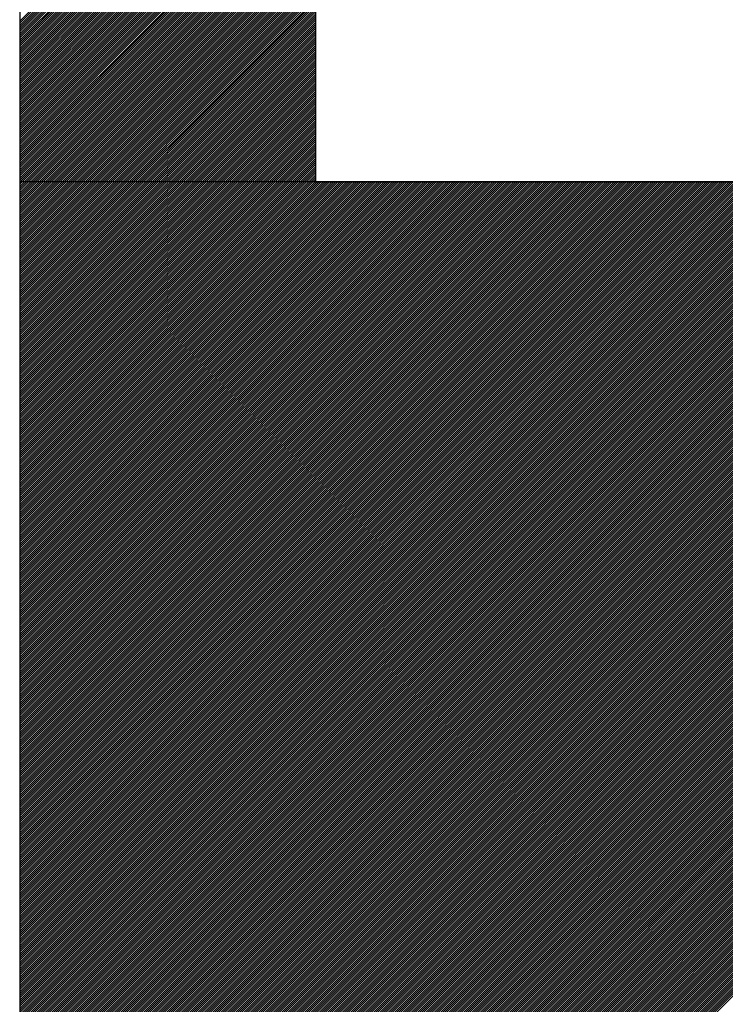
# Model space of a CAD drawing. Extents: x 3940905 to 4145695, y 925352 to 1109797.
# Tile 459 of 656: x 4007211 to 4007271, y 1098680 to 1098763. Entities that reach past the tile are written whole.
import ezdxf

# ---------------------------------------------------------------- set-up
doc = ezdxf.new("R2010")
doc.units = 0
doc.header["$LTSCALE"] = 750
doc.header["$MEASUREMENT"] = 0
doc.layers.add('CKD Equipments', color=252, linetype='CONTINUOUS', lineweight=0)

msp = doc.modelspace()

# ---------------------------------------------------------------- linework, layer by layer
at = {"layer": 'CKD Equipments', "lineweight": -2, "ltscale": 0.2}
for p, q in [((4007211.174, 1099123.329), (4007211.174, 1098638.329)), ((4007211.174, 1099123.329), (4007211.174, 1098638.329)), ((4007236.174, 1099098.329), (4007236.174, 1098749.458)), ((4007876.174, 1098749.458), (4007211.174, 1098749.458)), ((4007211.174, 1098749.458), (4007211.174, 1098638.329)), ((4007236.174, 1098749.458), (4007851.174, 1098749.458))]:
    msp.add_line(p, q, dxfattribs=at)
at = {"layer": 'CKD Equipments', "color": 43, "linetype": 'Continuous', "lineweight": -2, "ltscale": 0.2}
for p, q in [((4007211.174, 1098763.036), (4007236.174, 1098788.036)), ((4007211.174, 1098762.86), (4007236.174, 1098787.86)), ((4007211.174, 1098762.683), (4007236.174, 1098787.683)), ((4007211.174, 1098762.506), (4007236.174, 1098787.506)), ((4007211.174, 1098762.329), (4007236.174, 1098787.329)), ((4007211.174, 1098762.153), (4007236.174, 1098787.153)), ((4007211.174, 1098761.976), (4007236.174, 1098786.976)), ((4007211.174, 1098761.799), (4007236.174, 1098786.799)), ((4007211.174, 1098761.622), (4007236.174, 1098786.622)), ((4007211.174, 1098761.445), (4007236.174, 1098786.445)), ((4007211.174, 1098761.269), (4007236.174, 1098786.269)), ((4007211.174, 1098761.092), (4007236.174, 1098786.092)), ((4007211.174, 1098760.915), (4007236.174, 1098785.915)), ((4007211.174, 1098760.738), (4007236.174, 1098785.738)), ((4007211.174, 1098760.562), (4007236.174, 1098785.562)), ((4007211.174, 1098760.385), (4007236.174, 1098785.385)), ((4007211.174, 1098760.208), (4007236.174, 1098785.208)), ((4007211.174, 1098760.031), (4007236.174, 1098785.031)), ((4007211.174, 1098759.854), (4007236.174, 1098784.854)), ((4007211.174, 1098759.678), (4007236.174, 1098784.678)), ((4007211.174, 1098759.501), (4007236.174, 1098784.501)), ((4007211.174, 1098759.324), (4007236.174, 1098784.324)), ((4007211.174, 1098759.147), (4007236.174, 1098784.147)), ((4007211.174, 1098758.971), (4007236.174, 1098783.971)), ((4007211.174, 1098758.794), (4007236.174, 1098783.794)), ((4007211.174, 1098758.617), (4007236.174, 1098783.617)), ((4007211.174, 1098758.44), (4007236.174, 1098783.44)), ((4007211.174, 1098758.263), (4007236.174, 1098783.263)), ((4007211.174, 1098758.087), (4007236.174, 1098783.087)), ((4007211.174, 1098757.91), (4007236.174, 1098782.91)), ((4007211.174, 1098757.733), (4007236.174, 1098782.733)), ((4007211.174, 1098757.556), (4007236.174, 1098782.556)), ((4007211.174, 1098757.38), (4007236.174, 1098782.38)), ((4007211.174, 1098757.203), (4007236.174, 1098782.203)), ((4007211.174, 1098757.026), (4007236.174, 1098782.026)), ((4007211.174, 1098756.849), (4007236.174, 1098781.849)), ((4007211.174, 1098756.672), (4007236.174, 1098781.672)), ((4007211.174, 1098756.496), (4007236.174, 1098781.496)), ((4007211.174, 1098756.319), (4007236.174, 1098781.319)), ((4007211.174, 1098756.142), (4007236.174, 1098781.142)), ((4007211.174, 1098755.965), (4007236.174, 1098780.965)), ((4007211.174, 1098755.789), (4007236.174, 1098780.789)), ((4007211.174, 1098755.612), (4007236.174, 1098780.612)), ((4007211.174, 1098755.435), (4007236.174, 1098780.435)), ((4007211.174, 1098755.258), (4007236.174, 1098780.258)), ((4007211.174, 1098755.081), (4007236.174, 1098780.081)), ((4007211.174, 1098754.905), (4007236.174, 1098779.905)), ((4007211.174, 1098754.728), (4007236.174, 1098779.728)), ((4007211.174, 1098754.551), (4007236.174, 1098779.551)), ((4007211.174, 1098754.374), (4007236.174, 1098779.374)), ((4007211.174, 1098754.198), (4007236.174, 1098779.198)), ((4007211.174, 1098754.021), (4007236.174, 1098779.021)), ((4007211.174, 1098753.844), (4007236.174, 1098778.844)), ((4007211.174, 1098753.667), (4007236.174, 1098778.667)), ((4007211.174, 1098753.49), (4007236.174, 1098778.49)), ((4007211.174, 1098753.314), (4007236.174, 1098778.314)), ((4007211.174, 1098753.137), (4007236.174, 1098778.137)), ((4007211.174, 1098752.96), (4007236.174, 1098777.96)), ((4007211.174, 1098752.783), (4007236.174, 1098777.783)), ((4007211.174, 1098752.607), (4007236.174, 1098777.607)), ((4007211.174, 1098752.43), (4007236.174, 1098777.43)), ((4007211.174, 1098752.253), (4007236.174, 1098777.253)), ((4007211.174, 1098752.076), (4007236.174, 1098777.076)), ((4007211.174, 1098751.899), (4007236.174, 1098776.899)), ((4007211.174, 1098751.723), (4007236.174, 1098776.723)), ((4007211.174, 1098751.546), (4007236.174, 1098776.546)), ((4007211.174, 1098751.369), (4007236.174, 1098776.369)), ((4007211.174, 1098751.192), (4007236.174, 1098776.192)), ((4007211.174, 1098751.016), (4007236.174, 1098776.016)), ((4007211.174, 1098750.839), (4007236.174, 1098775.839)), ((4007211.174, 1098750.662), (4007236.174, 1098775.662)), ((4007211.174, 1098750.485), (4007236.174, 1098775.485)), ((4007211.174, 1098750.309), (4007236.174, 1098775.309)), ((4007211.174, 1098750.132), (4007236.174, 1098775.132)), ((4007211.174, 1098749.955), (4007236.174, 1098774.955)), ((4007211.174, 1098749.778), (4007236.174, 1098774.778)), ((4007211.174, 1098749.601), (4007236.174, 1098774.601)), ((4007211.174, 1098749.425), (4007236.174, 1098774.425)), ((4007211.174, 1098749.248), (4007236.174, 1098774.248)), ((4007211.174, 1098749.071), (4007236.174, 1098774.071)), ((4007211.174, 1098748.894), (4007236.174, 1098773.894)), ((4007211.174, 1098748.718), (4007236.174, 1098773.718)), ((4007211.174, 1098748.541), (4007236.174, 1098773.541)), ((4007211.174, 1098748.364), (4007236.174, 1098773.364)), ((4007211.174, 1098748.187), (4007236.174, 1098773.187)), ((4007211.174, 1098748.01), (4007236.174, 1098773.01)), ((4007211.174, 1098747.834), (4007236.174, 1098772.834)), ((4007211.174, 1098747.657), (4007236.174, 1098772.657)), ((4007211.174, 1098747.48), (4007236.174, 1098772.48)), ((4007211.174, 1098747.303), (4007236.174, 1098772.303)), ((4007211.174, 1098747.127), (4007236.174, 1098772.127)), ((4007211.174, 1098746.95), (4007236.174, 1098771.95)), ((4007211.174, 1098746.773), (4007236.174, 1098771.773)), ((4007211.174, 1098746.596), (4007236.174, 1098771.596)), ((4007211.174, 1098746.419), (4007236.174, 1098771.419)), ((4007211.174, 1098746.243), (4007236.174, 1098771.243)), ((4007211.174, 1098746.066), (4007236.174, 1098771.066)), ((4007211.174, 1098745.889), (4007236.174, 1098770.889)), ((4007211.174, 1098745.712), (4007236.174, 1098770.712)), ((4007211.174, 1098745.536), (4007236.174, 1098770.536)), ((4007211.174, 1098745.359), (4007236.174, 1098770.359)), ((4007211.174, 1098745.182), (4007236.174, 1098770.182)), ((4007211.174, 1098745.005), (4007236.174, 1098770.005)), ((4007211.174, 1098744.828), (4007236.174, 1098769.828)), ((4007211.174, 1098744.652), (4007236.174, 1098769.652)), ((4007211.174, 1098744.475), (4007236.174, 1098769.475)), ((4007211.174, 1098744.298), (4007236.174, 1098769.298)), ((4007211.174, 1098744.121), (4007236.174, 1098769.121)), ((4007211.174, 1098743.945), (4007236.174, 1098768.945)), ((4007211.174, 1098743.768), (4007236.174, 1098768.768)), ((4007211.174, 1098743.591), (4007236.174, 1098768.591)), ((4007211.174, 1098743.414), (4007236.174, 1098768.414)), ((4007211.174, 1098743.237), (4007236.174, 1098768.237)), ((4007211.174, 1098743.061), (4007236.174, 1098768.061)), ((4007211.174, 1098742.884), (4007236.174, 1098767.884)), ((4007211.174, 1098742.707), (4007236.174, 1098767.707)), ((4007211.174, 1098742.53), (4007236.174, 1098767.53)), ((4007211.174, 1098742.354), (4007236.174, 1098767.354)), ((4007211.174, 1098742.177), (4007236.174, 1098767.177)), ((4007211.174, 1098742), (4007236.174, 1098767)), ((4007211.174, 1098741.823), (4007236.174, 1098766.823)), ((4007211.174, 1098741.646), (4007236.174, 1098766.646)), ((4007211.174, 1098741.47), (4007236.174, 1098766.47)), ((4007211.174, 1098741.293), (4007236.174, 1098766.293)), ((4007211.174, 1098741.116), (4007236.174, 1098766.116)), ((4007211.174, 1098740.939), (4007236.174, 1098765.939)), ((4007211.174, 1098740.763), (4007236.174, 1098765.763)), ((4007211.174, 1098740.586), (4007236.174, 1098765.586)), ((4007211.174, 1098740.409), (4007236.174, 1098765.409)), ((4007211.174, 1098740.232), (4007236.174, 1098765.232)), ((4007211.174, 1098740.055), (4007236.174, 1098765.055)), ((4007211.174, 1098739.879), (4007236.174, 1098764.879)), ((4007211.174, 1098739.702), (4007236.174, 1098764.702)), ((4007211.174, 1098739.525), (4007236.174, 1098764.525)), ((4007211.174, 1098739.348), (4007236.174, 1098764.348)), ((4007211.174, 1098739.172), (4007236.174, 1098764.172)), ((4007211.174, 1098738.995), (4007236.174, 1098763.995)), ((4007211.174, 1098738.818), (4007236.174, 1098763.818)), ((4007211.174, 1098738.641), (4007236.174, 1098763.641)), ((4007211.174, 1098738.464), (4007236.174, 1098763.464)), ((4007211.174, 1098738.288), (4007236.174, 1098763.288)), ((4007211.174, 1098738.111), (4007236.174, 1098763.111)), ((4007211.174, 1098737.934), (4007236.174, 1098762.934)), ((4007211.174, 1098737.757), (4007236.174, 1098762.757)), ((4007211.174, 1098737.581), (4007236.174, 1098762.581)), ((4007211.174, 1098737.404), (4007236.174, 1098762.404)), ((4007211.174, 1098737.227), (4007236.174, 1098762.227)), ((4007211.174, 1098737.05), (4007236.174, 1098762.05)), ((4007211.174, 1098736.873), (4007236.174, 1098761.873)), ((4007211.174, 1098736.697), (4007236.174, 1098761.697)), ((4007211.174, 1098736.52), (4007236.174, 1098761.52)), ((4007211.174, 1098736.343), (4007236.174, 1098761.343)), ((4007211.174, 1098736.166), (4007236.174, 1098761.166)), ((4007211.174, 1098735.99), (4007236.174, 1098760.99)), ((4007211.174, 1098735.813), (4007236.174, 1098760.813)), ((4007211.174, 1098735.636), (4007236.174, 1098760.636)), ((4007211.174, 1098735.459), (4007236.174, 1098760.459)), ((4007211.174, 1098735.282), (4007236.174, 1098760.282)), ((4007211.174, 1098735.106), (4007236.174, 1098760.106)), ((4007211.174, 1098734.929), (4007236.174, 1098759.929)), ((4007211.174, 1098734.752), (4007236.174, 1098759.752)), ((4007211.174, 1098734.575), (4007236.174, 1098759.575)), ((4007211.174, 1098734.399), (4007236.174, 1098759.399)), ((4007211.174, 1098734.222), (4007236.174, 1098759.222)), ((4007211.174, 1098734.045), (4007236.174, 1098759.045)), ((4007211.174, 1098733.868), (4007236.174, 1098758.868)), ((4007211.174, 1098733.691), (4007236.174, 1098758.691)), ((4007211.174, 1098733.515), (4007236.174, 1098758.515)), ((4007211.174, 1098733.338), (4007236.174, 1098758.338)), ((4007211.174, 1098733.161), (4007236.174, 1098758.161)), ((4007211.174, 1098732.984), (4007236.174, 1098757.984)), ((4007211.174, 1098732.808), (4007236.174, 1098757.808)), ((4007211.174, 1098732.631), (4007236.174, 1098757.631)), ((4007211.174, 1098732.454), (4007236.174, 1098757.454)), ((4007211.174, 1098732.277), (4007236.174, 1098757.277)), ((4007211.174, 1098732.101), (4007236.174, 1098757.101)), ((4007211.174, 1098731.924), (4007236.174, 1098756.924)), ((4007211.174, 1098731.747), (4007236.174, 1098756.747)), ((4007211.174, 1098731.57), (4007236.174, 1098756.57)), ((4007211.174, 1098731.393), (4007236.174, 1098756.393)), ((4007211.174, 1098731.217), (4007236.174, 1098756.217)), ((4007211.174, 1098731.04), (4007236.174, 1098756.04)), ((4007211.174, 1098730.863), (4007236.174, 1098755.863)), ((4007211.174, 1098730.686), (4007236.174, 1098755.686)), ((4007211.174, 1098730.51), (4007236.174, 1098755.51)), ((4007211.174, 1098730.333), (4007236.174, 1098755.333)), ((4007211.174, 1098730.156), (4007236.174, 1098755.156)), ((4007211.174, 1098729.979), (4007236.174, 1098754.979)), ((4007211.174, 1098729.802), (4007236.174, 1098754.802)), ((4007211.174, 1098729.626), (4007236.174, 1098754.626)), ((4007211.174, 1098729.449), (4007236.174, 1098754.449)), ((4007211.174, 1098729.272), (4007236.174, 1098754.272)), ((4007211.174, 1098729.095), (4007236.174, 1098754.095)), ((4007211.174, 1098728.919), (4007236.174, 1098753.919)), ((4007211.174, 1098728.742), (4007236.174, 1098753.742)), ((4007211.174, 1098728.565), (4007236.174, 1098753.565)), ((4007211.174, 1098728.388), (4007236.174, 1098753.388)), ((4007211.174, 1098728.211), (4007236.174, 1098753.211)), ((4007211.174, 1098728.035), (4007236.174, 1098753.035)), ((4007211.174, 1098727.858), (4007236.174, 1098752.858)), ((4007211.174, 1098727.681), (4007236.174, 1098752.681)), ((4007211.174, 1098727.504), (4007236.174, 1098752.504)), ((4007211.174, 1098727.328), (4007236.174, 1098752.328)), ((4007211.174, 1098727.151), (4007236.174, 1098752.151)), ((4007211.174, 1098726.974), (4007236.174, 1098751.974)), ((4007211.174, 1098726.797), (4007236.174, 1098751.797)), ((4007211.174, 1098726.62), (4007236.174, 1098751.62)), ((4007211.174, 1098726.444), (4007236.174, 1098751.444)), ((4007211.174, 1098726.267), (4007236.174, 1098751.267)), ((4007211.174, 1098726.09), (4007236.174, 1098751.09)), ((4007211.174, 1098725.913), (4007236.174, 1098750.913)), ((4007211.174, 1098725.737), (4007236.174, 1098750.737)), ((4007211.174, 1098725.56), (4007236.174, 1098750.56)), ((4007211.174, 1098725.383), (4007236.174, 1098750.383)), ((4007211.174, 1098725.206), (4007236.174, 1098750.206)), ((4007211.174, 1098725.029), (4007236.174, 1098750.029)), ((4007211.174, 1098724.853), (4007236.174, 1098749.853)), ((4007211.174, 1098724.676), (4007236.174, 1098749.676)), ((4007211.174, 1098724.499), (4007236.174, 1098749.499)), ((4007211.174, 1098724.322), (4007236.31, 1098749.458)), ((4007211.174, 1098724.146), (4007236.487, 1098749.458)), ((4007211.174, 1098723.969), (4007236.663, 1098749.458)), ((4007211.174, 1098723.792), (4007236.84, 1098749.458)), ((4007211.174, 1098723.615), (4007237.017, 1098749.458)), ((4007211.174, 1098723.438), (4007237.194, 1098749.458)), ((4007211.174, 1098723.262), (4007237.371, 1098749.458)), ((4007211.174, 1098723.085), (4007237.547, 1098749.458)), ((4007211.174, 1098722.908), (4007237.724, 1098749.458)), ((4007211.174, 1098722.731), (4007237.901, 1098749.458)), ((4007211.174, 1098722.555), (4007238.078, 1098749.458)), ((4007211.174, 1098722.378), (4007238.254, 1098749.458)), ((4007211.174, 1098722.201), (4007238.431, 1098749.458)), ((4007211.174, 1098722.024), (4007238.608, 1098749.458)), ((4007211.174, 1098721.847), (4007238.785, 1098749.458)), ((4007211.174, 1098721.671), (4007238.962, 1098749.458)), ((4007211.174, 1098721.494), (4007239.138, 1098749.458)), ((4007211.174, 1098721.317), (4007239.315, 1098749.458)), ((4007211.174, 1098721.14), (4007239.492, 1098749.458)), ((4007211.174, 1098720.964), (4007239.669, 1098749.458)), ((4007211.174, 1098720.787), (4007239.845, 1098749.458)), ((4007211.174, 1098720.61), (4007240.022, 1098749.458)), ((4007211.174, 1098720.433), (4007240.199, 1098749.458)), ((4007211.174, 1098720.256), (4007240.376, 1098749.458)), ((4007211.174, 1098720.08), (4007240.553, 1098749.458)), ((4007211.174, 1098719.903), (4007240.729, 1098749.458)), ((4007211.174, 1098719.726), (4007240.906, 1098749.458)), ((4007211.174, 1098719.549), (4007241.083, 1098749.458)), ((4007211.174, 1098719.373), (4007241.26, 1098749.458)), ((4007211.174, 1098719.196), (4007241.436, 1098749.458)), ((4007211.174, 1098719.019), (4007241.613, 1098749.458)), ((4007211.174, 1098718.842), (4007241.79, 1098749.458)), ((4007211.174, 1098718.665), (4007241.967, 1098749.458)), ((4007211.174, 1098718.489), (4007242.144, 1098749.458)), ((4007211.174, 1098718.312), (4007242.32, 1098749.458)), ((4007211.174, 1098718.135), (4007242.497, 1098749.458)), ((4007211.174, 1098717.958), (4007242.674, 1098749.458)), ((4007211.174, 1098717.782), (4007242.851, 1098749.458)), ((4007211.174, 1098717.605), (4007243.027, 1098749.458)), ((4007211.174, 1098717.428), (4007243.204, 1098749.458)), ((4007211.174, 1098717.251), (4007243.381, 1098749.458)), ((4007211.174, 1098717.074), (4007243.558, 1098749.458)), ((4007211.174, 1098716.898), (4007243.735, 1098749.458)), ((4007211.174, 1098716.721), (4007243.911, 1098749.458)), ((4007211.174, 1098716.544), (4007244.088, 1098749.458)), ((4007211.174, 1098716.367), (4007244.265, 1098749.458)), ((4007211.174, 1098716.191), (4007244.442, 1098749.458)), ((4007211.174, 1098716.014), (4007244.618, 1098749.458)), ((4007211.174, 1098715.837), (4007244.795, 1098749.458)), ((4007211.174, 1098715.66), (4007244.972, 1098749.458)), ((4007211.174, 1098715.483), (4007245.149, 1098749.458)), ((4007211.174, 1098715.307), (4007245.326, 1098749.458)), ((4007211.174, 1098715.13), (4007245.502, 1098749.458)), ((4007211.174, 1098714.953), (4007245.679, 1098749.458)), ((4007211.174, 1098714.776), (4007245.856, 1098749.458)), ((4007211.174, 1098714.6), (4007246.033, 1098749.458)), ((4007211.174, 1098714.423), (4007246.209, 1098749.458)), ((4007211.174, 1098714.246), (4007246.386, 1098749.458)), ((4007211.174, 1098714.069), (4007246.563, 1098749.458)), ((4007211.174, 1098713.893), (4007246.74, 1098749.458)), ((4007211.174, 1098713.716), (4007246.916, 1098749.458)), ((4007211.174, 1098713.539), (4007247.093, 1098749.458)), ((4007211.174, 1098713.362), (4007247.27, 1098749.458)), ((4007211.174, 1098713.185), (4007247.447, 1098749.458)), ((4007211.174, 1098713.009), (4007247.624, 1098749.458)), ((4007211.174, 1098712.832), (4007247.8, 1098749.458)), ((4007211.174, 1098712.655), (4007247.977, 1098749.458)), ((4007211.174, 1098712.478), (4007248.154, 1098749.458)), ((4007211.174, 1098712.302), (4007248.331, 1098749.458)), ((4007211.174, 1098712.125), (4007248.507, 1098749.458)), ((4007211.174, 1098711.948), (4007248.684, 1098749.458)), ((4007211.174, 1098711.771), (4007248.861, 1098749.458)), ((4007211.174, 1098711.594), (4007249.038, 1098749.458)), ((4007211.174, 1098711.418), (4007249.215, 1098749.458)), ((4007211.174, 1098711.241), (4007249.391, 1098749.458)), ((4007211.174, 1098711.064), (4007249.568, 1098749.458)), ((4007211.174, 1098710.887), (4007249.745, 1098749.458)), ((4007211.174, 1098710.711), (4007249.922, 1098749.458)), ((4007211.174, 1098710.534), (4007250.098, 1098749.458)), ((4007211.174, 1098710.357), (4007250.275, 1098749.458)), ((4007211.174, 1098710.18), (4007250.452, 1098749.458)), ((4007211.174, 1098710.003), (4007250.629, 1098749.458)), ((4007211.174, 1098709.827), (4007250.806, 1098749.458)), ((4007211.174, 1098709.65), (4007250.982, 1098749.458)), ((4007211.174, 1098709.473), (4007251.159, 1098749.458)), ((4007211.174, 1098709.296), (4007251.336, 1098749.458)), ((4007211.174, 1098709.12), (4007251.513, 1098749.458)), ((4007211.174, 1098708.943), (4007251.689, 1098749.458)), ((4007211.174, 1098708.766), (4007251.866, 1098749.458)), ((4007211.174, 1098708.589), (4007252.043, 1098749.458)), ((4007211.174, 1098708.412), (4007252.22, 1098749.458)), ((4007211.174, 1098708.236), (4007252.397, 1098749.458)), ((4007211.174, 1098708.059), (4007252.573, 1098749.458)), ((4007211.174, 1098707.882), (4007252.75, 1098749.458)), ((4007211.174, 1098707.705), (4007252.927, 1098749.458)), ((4007211.174, 1098707.529), (4007253.104, 1098749.458)), ((4007211.174, 1098707.352), (4007253.28, 1098749.458)), ((4007211.174, 1098707.175), (4007253.457, 1098749.458)), ((4007211.174, 1098706.998), (4007253.634, 1098749.458)), ((4007211.174, 1098706.821), (4007253.811, 1098749.458)), ((4007211.174, 1098706.645), (4007253.988, 1098749.458)), ((4007211.174, 1098706.468), (4007254.164, 1098749.458)), ((4007211.174, 1098706.291), (4007254.341, 1098749.458)), ((4007211.174, 1098706.114), (4007254.518, 1098749.458)), ((4007211.174, 1098705.938), (4007254.695, 1098749.458)), ((4007211.174, 1098705.761), (4007254.871, 1098749.458)), ((4007211.174, 1098705.584), (4007255.048, 1098749.458)), ((4007211.174, 1098705.407), (4007255.225, 1098749.458)), ((4007211.174, 1098705.23), (4007255.402, 1098749.458)), ((4007211.174, 1098705.054), (4007255.579, 1098749.458)), ((4007211.174, 1098704.877), (4007255.755, 1098749.458)), ((4007211.174, 1098704.7), (4007255.932, 1098749.458)), ((4007211.174, 1098704.523), (4007256.109, 1098749.458)), ((4007211.174, 1098704.347), (4007256.286, 1098749.458)), ((4007211.174, 1098704.17), (4007256.462, 1098749.458)), ((4007211.174, 1098703.993), (4007256.639, 1098749.458)), ((4007211.174, 1098703.816), (4007256.816, 1098749.458)), ((4007211.174, 1098703.639), (4007256.993, 1098749.458)), ((4007211.174, 1098703.463), (4007257.17, 1098749.458)), ((4007211.174, 1098703.286), (4007257.346, 1098749.458)), ((4007211.174, 1098703.109), (4007257.523, 1098749.458)), ((4007211.174, 1098702.932), (4007257.7, 1098749.458)), ((4007211.174, 1098702.756), (4007257.877, 1098749.458)), ((4007211.174, 1098702.579), (4007258.053, 1098749.458)), ((4007211.174, 1098702.402), (4007258.23, 1098749.458)), ((4007211.174, 1098702.225), (4007258.407, 1098749.458)), ((4007211.174, 1098702.048), (4007258.584, 1098749.458)), ((4007211.174, 1098701.872), (4007258.761, 1098749.458)), ((4007211.174, 1098701.695), (4007258.937, 1098749.458)), ((4007211.174, 1098701.518), (4007259.114, 1098749.458)), ((4007211.174, 1098701.341), (4007259.291, 1098749.458)), ((4007211.174, 1098701.165), (4007259.468, 1098749.458)), ((4007211.174, 1098700.988), (4007259.644, 1098749.458)), ((4007211.174, 1098700.811), (4007259.821, 1098749.458)), ((4007211.174, 1098700.634), (4007259.998, 1098749.458)), ((4007211.174, 1098700.457), (4007260.175, 1098749.458)), ((4007211.174, 1098700.281), (4007260.352, 1098749.458)), ((4007211.174, 1098700.104), (4007260.528, 1098749.458)), ((4007211.174, 1098699.927), (4007260.705, 1098749.458)), ((4007211.174, 1098699.75), (4007260.882, 1098749.458)), ((4007211.174, 1098699.574), (4007261.059, 1098749.458)), ((4007211.174, 1098699.397), (4007261.235, 1098749.458)), ((4007211.174, 1098699.22), (4007261.412, 1098749.458)), ((4007211.174, 1098699.043), (4007261.589, 1098749.458)), ((4007211.174, 1098698.866), (4007261.766, 1098749.458)), ((4007211.174, 1098698.69), (4007261.943, 1098749.458)), ((4007211.174, 1098698.513), (4007262.119, 1098749.458)), ((4007211.174, 1098698.336), (4007262.296, 1098749.458)), ((4007211.174, 1098698.159), (4007262.473, 1098749.458)), ((4007211.174, 1098697.983), (4007262.65, 1098749.458)), ((4007211.174, 1098697.806), (4007262.826, 1098749.458)), ((4007211.174, 1098697.629), (4007263.003, 1098749.458)), ((4007211.174, 1098697.452), (4007263.18, 1098749.458)), ((4007211.174, 1098697.275), (4007263.357, 1098749.458)), ((4007211.174, 1098697.099), (4007263.534, 1098749.458)), ((4007211.174, 1098696.922), (4007263.71, 1098749.458)), ((4007211.174, 1098696.745), (4007263.887, 1098749.458)), ((4007211.174, 1098696.568), (4007264.064, 1098749.458)), ((4007211.174, 1098696.392), (4007264.241, 1098749.458)), ((4007211.174, 1098696.215), (4007264.417, 1098749.458)), ((4007211.174, 1098696.038), (4007264.594, 1098749.458)), ((4007211.174, 1098695.861), (4007264.771, 1098749.458)), ((4007211.174, 1098695.685), (4007264.948, 1098749.458)), ((4007211.174, 1098695.508), (4007265.124, 1098749.458)), ((4007211.174, 1098695.331), (4007265.301, 1098749.458)), ((4007211.174, 1098695.154), (4007265.478, 1098749.458)), ((4007211.174, 1098694.977), (4007265.655, 1098749.458)), ((4007211.174, 1098694.801), (4007265.832, 1098749.458)), ((4007211.174, 1098694.624), (4007266.008, 1098749.458)), ((4007211.174, 1098694.447), (4007266.185, 1098749.458)), ((4007211.174, 1098694.27), (4007266.362, 1098749.458)), ((4007211.174, 1098694.094), (4007266.539, 1098749.458)), ((4007211.174, 1098693.917), (4007266.715, 1098749.458)), ((4007211.174, 1098693.74), (4007266.892, 1098749.458)), ((4007211.174, 1098693.563), (4007267.069, 1098749.458)), ((4007211.174, 1098693.386), (4007267.246, 1098749.458)), ((4007211.174, 1098693.21), (4007267.423, 1098749.458)), ((4007211.174, 1098693.033), (4007267.599, 1098749.458)), ((4007211.174, 1098692.856), (4007267.776, 1098749.458)), ((4007211.174, 1098692.679), (4007267.953, 1098749.458)), ((4007211.174, 1098692.503), (4007268.13, 1098749.458)), ((4007211.174, 1098692.326), (4007268.306, 1098749.458)), ((4007211.174, 1098692.149), (4007268.483, 1098749.458)), ((4007211.174, 1098691.972), (4007268.66, 1098749.458)), ((4007211.174, 1098691.795), (4007268.837, 1098749.458)), ((4007211.174, 1098691.619), (4007269.014, 1098749.458)), ((4007211.174, 1098691.442), (4007269.19, 1098749.458)), ((4007211.174, 1098691.265), (4007269.367, 1098749.458)), ((4007211.174, 1098691.088), (4007269.544, 1098749.458)), ((4007211.174, 1098690.912), (4007269.721, 1098749.458)), ((4007211.174, 1098690.735), (4007269.897, 1098749.458)), ((4007211.174, 1098690.558), (4007270.074, 1098749.458)), ((4007211.174, 1098690.381), (4007270.251, 1098749.458)), ((4007211.174, 1098690.204), (4007270.428, 1098749.458)), ((4007211.174, 1098690.028), (4007270.605, 1098749.458)), ((4007211.174, 1098689.851), (4007270.781, 1098749.458)), ((4007211.174, 1098689.674), (4007270.958, 1098749.458)), ((4007211.174, 1098689.497), (4007271.135, 1098749.458)), ((4007211.174, 1098689.321), (4007271.312, 1098749.458)), ((4007211.174, 1098689.144), (4007271.488, 1098749.458)), ((4007211.174, 1098688.967), (4007271.665, 1098749.458)), ((4007211.174, 1098688.79), (4007271.842, 1098749.458)), ((4007211.174, 1098688.613), (4007272.019, 1098749.458)), ((4007211.174, 1098688.437), (4007272.196, 1098749.458)), ((4007211.174, 1098688.26), (4007272.372, 1098749.458)), ((4007211.174, 1098688.083), (4007272.549, 1098749.458)), ((4007211.174, 1098687.906), (4007272.726, 1098749.458)), ((4007211.174, 1098687.73), (4007272.903, 1098749.458)), ((4007211.174, 1098687.553), (4007273.079, 1098749.458)), ((4007211.174, 1098687.376), (4007273.256, 1098749.458)), ((4007211.174, 1098687.199), (4007273.433, 1098749.458)), ((4007211.174, 1098687.022), (4007273.61, 1098749.458)), ((4007211.174, 1098686.846), (4007273.787, 1098749.458)), ((4007211.174, 1098686.669), (4007273.963, 1098749.458)), ((4007211.174, 1098686.492), (4007274.14, 1098749.458)), ((4007211.174, 1098686.315), (4007274.317, 1098749.458)), ((4007211.174, 1098686.139), (4007274.494, 1098749.458)), ((4007211.174, 1098685.962), (4007274.67, 1098749.458)), ((4007211.174, 1098685.785), (4007274.847, 1098749.458)), ((4007211.174, 1098685.608), (4007275.024, 1098749.458)), ((4007211.174, 1098685.431), (4007275.201, 1098749.458)), ((4007211.174, 1098685.255), (4007275.378, 1098749.458)), ((4007211.174, 1098685.078), (4007275.554, 1098749.458)), ((4007211.174, 1098684.901), (4007275.731, 1098749.458)), ((4007211.174, 1098684.724), (4007275.908, 1098749.458)), ((4007211.174, 1098684.548), (4007276.085, 1098749.458)), ((4007211.174, 1098684.371), (4007276.261, 1098749.458)), ((4007211.174, 1098684.194), (4007276.438, 1098749.458)), ((4007211.174, 1098684.017), (4007276.615, 1098749.458)), ((4007211.174, 1098683.84), (4007276.792, 1098749.458)), ((4007211.174, 1098683.664), (4007276.969, 1098749.458)), ((4007211.174, 1098683.487), (4007277.145, 1098749.458)), ((4007211.174, 1098683.31), (4007277.322, 1098749.458)), ((4007211.174, 1098683.133), (4007277.499, 1098749.458)), ((4007211.174, 1098682.957), (4007277.676, 1098749.458)), ((4007211.174, 1098682.78), (4007277.852, 1098749.458)), ((4007211.174, 1098682.603), (4007278.029, 1098749.458)), ((4007211.174, 1098682.426), (4007278.206, 1098749.458)), ((4007211.174, 1098682.249), (4007278.383, 1098749.458)), ((4007211.174, 1098682.073), (4007278.56, 1098749.458)), ((4007211.174, 1098681.896), (4007278.736, 1098749.458)), ((4007211.174, 1098681.719), (4007278.913, 1098749.458)), ((4007211.174, 1098681.542), (4007279.09, 1098749.458)), ((4007211.174, 1098681.366), (4007279.267, 1098749.458)), ((4007211.174, 1098681.189), (4007279.443, 1098749.458)), ((4007211.174, 1098681.012), (4007279.62, 1098749.458)), ((4007211.174, 1098680.835), (4007279.797, 1098749.458)), ((4007211.174, 1098680.658), (4007279.974, 1098749.458)), ((4007211.174, 1098680.482), (4007280.151, 1098749.458)), ((4007211.174, 1098680.305), (4007280.327, 1098749.458)), ((4007211.174, 1098680.128), (4007280.504, 1098749.458)), ((4007211.174, 1098679.951), (4007280.681, 1098749.458)), ((4007211.174, 1098679.775), (4007280.858, 1098749.458)), ((4007211.174, 1098679.598), (4007281.034, 1098749.458)), ((4007211.174, 1098679.421), (4007281.211, 1098749.458)), ((4007211.174, 1098679.244), (4007281.388, 1098749.458)), ((4007211.174, 1098679.067), (4007281.565, 1098749.458)), ((4007211.174, 1098678.891), (4007281.742, 1098749.458)), ((4007211.174, 1098678.714), (4007281.918, 1098749.458)), ((4007211.174, 1098678.537), (4007282.095, 1098749.458)), ((4007211.174, 1098678.36), (4007282.272, 1098749.458)), ((4007211.174, 1098678.184), (4007282.449, 1098749.458)), ((4007211.174, 1098678.007), (4007282.625, 1098749.458)), ((4007211.174, 1098677.83), (4007282.802, 1098749.458)), ((4007211.174, 1098677.653), (4007282.979, 1098749.458)), ((4007211.174, 1098677.477), (4007283.156, 1098749.458)), ((4007211.174, 1098677.3), (4007283.332, 1098749.458)), ((4007211.174, 1098677.123), (4007283.509, 1098749.458)), ((4007211.174, 1098676.946), (4007283.686, 1098749.458)), ((4007211.174, 1098676.769), (4007283.863, 1098749.458)), ((4007211.174, 1098676.593), (4007284.04, 1098749.458)), ((4007211.174, 1098676.416), (4007284.216, 1098749.458)), ((4007211.174, 1098676.239), (4007284.393, 1098749.458)), ((4007211.174, 1098676.062), (4007284.57, 1098749.458)), ((4007211.174, 1098675.886), (4007284.747, 1098749.458)), ((4007211.174, 1098675.709), (4007284.923, 1098749.458)), ((4007211.174, 1098675.532), (4007285.1, 1098749.458)), ((4007211.174, 1098675.355), (4007285.277, 1098749.458)), ((4007211.174, 1098675.178), (4007285.454, 1098749.458)), ((4007211.174, 1098675.002), (4007285.631, 1098749.458)), ((4007211.174, 1098674.825), (4007285.807, 1098749.458)), ((4007211.174, 1098674.648), (4007285.984, 1098749.458)), ((4007211.174, 1098674.471), (4007286.161, 1098749.458)), ((4007211.174, 1098674.295), (4007286.338, 1098749.458)), ((4007211.174, 1098674.118), (4007286.514, 1098749.458)), ((4007211.174, 1098673.941), (4007286.691, 1098749.458)), ((4007211.174, 1098673.764), (4007286.868, 1098749.458)), ((4007211.174, 1098673.587), (4007287.045, 1098749.458)), ((4007211.174, 1098673.411), (4007287.222, 1098749.458)), ((4007211.174, 1098673.234), (4007287.398, 1098749.458)), ((4007211.174, 1098673.057), (4007287.575, 1098749.458)), ((4007211.174, 1098672.88), (4007287.752, 1098749.458)), ((4007211.174, 1098672.704), (4007287.929, 1098749.458)), ((4007211.174, 1098672.527), (4007288.105, 1098749.458)), ((4007211.174, 1098672.35), (4007288.282, 1098749.458)), ((4007211.174, 1098672.173), (4007288.459, 1098749.458)), ((4007211.174, 1098671.996), (4007288.636, 1098749.458)), ((4007211.174, 1098671.82), (4007288.813, 1098749.458)), ((4007211.174, 1098671.643), (4007288.989, 1098749.458)), ((4007211.174, 1098671.466), (4007289.166, 1098749.458)), ((4007211.174, 1098671.289), (4007289.343, 1098749.458)), ((4007211.174, 1098671.113), (4007289.52, 1098749.458)), ((4007211.174, 1098670.936), (4007289.696, 1098749.458)), ((4007211.174, 1098670.759), (4007289.873, 1098749.458)), ((4007211.174, 1098670.582), (4007290.05, 1098749.458)), ((4007211.174, 1098670.405), (4007290.227, 1098749.458)), ((4007211.174, 1098670.229), (4007290.404, 1098749.458)), ((4007211.174, 1098670.052), (4007290.58, 1098749.458)), ((4007211.174, 1098669.875), (4007290.757, 1098749.458)), ((4007211.174, 1098669.698), (4007290.934, 1098749.458)), ((4007211.174, 1098669.522), (4007291.111, 1098749.458)), ((4007211.174, 1098669.345), (4007291.287, 1098749.458)), ((4007211.174, 1098669.168), (4007291.464, 1098749.458)), ((4007211.174, 1098668.991), (4007291.641, 1098749.458)), ((4007211.174, 1098668.814), (4007291.818, 1098749.458)), ((4007211.174, 1098668.638), (4007291.995, 1098749.458)), ((4007211.174, 1098668.461), (4007292.171, 1098749.458)), ((4007211.174, 1098668.284), (4007292.348, 1098749.458)), ((4007211.174, 1098668.107), (4007292.525, 1098749.458)), ((4007211.174, 1098667.931), (4007292.702, 1098749.458)), ((4007211.174, 1098667.754), (4007292.878, 1098749.458)), ((4007211.174, 1098667.577), (4007293.055, 1098749.458)), ((4007211.174, 1098667.4), (4007293.232, 1098749.458)), ((4007211.174, 1098667.223), (4007293.409, 1098749.458)), ((4007211.174, 1098667.047), (4007293.586, 1098749.458)), ((4007211.174, 1098666.87), (4007293.762, 1098749.458)), ((4007211.174, 1098666.693), (4007293.939, 1098749.458)), ((4007211.174, 1098666.516), (4007294.116, 1098749.458)), ((4007211.174, 1098666.34), (4007294.293, 1098749.458)), ((4007211.174, 1098666.163), (4007294.469, 1098749.458)), ((4007211.174, 1098665.986), (4007294.646, 1098749.458)), ((4007211.174, 1098665.809), (4007294.823, 1098749.458)), ((4007211.174, 1098665.632), (4007295, 1098749.458)), ((4007211.174, 1098665.456), (4007295.177, 1098749.458)), ((4007211.174, 1098665.279), (4007295.353, 1098749.458)), ((4007211.174, 1098665.102), (4007295.53, 1098749.458)), ((4007211.174, 1098664.925), (4007295.707, 1098749.458)), ((4007211.174, 1098664.749), (4007295.884, 1098749.458)), ((4007211.174, 1098664.572), (4007296.06, 1098749.458)), ((4007211.174, 1098664.395), (4007296.237, 1098749.458)), ((4007211.174, 1098664.218), (4007296.414, 1098749.458)), ((4007211.174, 1098664.041), (4007296.591, 1098749.458)), ((4007211.174, 1098663.865), (4007296.768, 1098749.458)), ((4007211.174, 1098663.688), (4007296.944, 1098749.458)), ((4007211.174, 1098663.511), (4007297.121, 1098749.458)), ((4007211.174, 1098663.334), (4007297.298, 1098749.458)), ((4007211.174, 1098663.158), (4007297.475, 1098749.458)), ((4007211.174, 1098662.981), (4007297.651, 1098749.458)), ((4007211.174, 1098662.804), (4007297.828, 1098749.458)), ((4007211.174, 1098662.627), (4007298.005, 1098749.458)), ((4007211.174, 1098662.45), (4007298.182, 1098749.458)), ((4007211.174, 1098662.274), (4007298.359, 1098749.458)), ((4007211.174, 1098662.097), (4007298.535, 1098749.458)), ((4007211.174, 1098661.92), (4007298.712, 1098749.458)), ((4007211.174, 1098661.743), (4007298.889, 1098749.458)), ((4007211.174, 1098661.567), (4007299.066, 1098749.458)), ((4007211.174, 1098661.39), (4007299.242, 1098749.458)), ((4007211.174, 1098661.213), (4007299.419, 1098749.458)), ((4007211.174, 1098661.036), (4007299.596, 1098749.458)), ((4007211.174, 1098660.86), (4007299.773, 1098749.458)), ((4007211.174, 1098660.683), (4007299.95, 1098749.458)), ((4007211.174, 1098660.506), (4007300.126, 1098749.458)), ((4007211.174, 1098660.329), (4007300.303, 1098749.458)), ((4007211.174, 1098660.152), (4007300.48, 1098749.458)), ((4007211.174, 1098659.976), (4007300.657, 1098749.458)), ((4007211.174, 1098659.799), (4007300.833, 1098749.458)), ((4007211.174, 1098659.622), (4007301.01, 1098749.458)), ((4007211.174, 1098659.445), (4007301.187, 1098749.458)), ((4007211.174, 1098659.269), (4007301.364, 1098749.458)), ((4007211.174, 1098659.092), (4007301.54, 1098749.458)), ((4007211.174, 1098658.915), (4007301.717, 1098749.458)), ((4007211.174, 1098658.738), (4007301.894, 1098749.458)), ((4007211.174, 1098658.561), (4007302.071, 1098749.458)), ((4007211.174, 1098658.385), (4007302.248, 1098749.458)), ((4007211.174, 1098658.208), (4007302.424, 1098749.458)), ((4007211.174, 1098658.031), (4007302.601, 1098749.458)), ((4007211.174, 1098657.854), (4007302.778, 1098749.458)), ((4007211.174, 1098657.678), (4007302.955, 1098749.458)), ((4007211.174, 1098657.501), (4007303.131, 1098749.458)), ((4007211.174, 1098657.324), (4007303.308, 1098749.458)), ((4007211.174, 1098657.147), (4007303.485, 1098749.458)), ((4007211.174, 1098656.97), (4007303.662, 1098749.458)), ((4007211.174, 1098656.794), (4007303.839, 1098749.458)), ((4007211.174, 1098656.617), (4007304.015, 1098749.458)), ((4007211.174, 1098656.44), (4007304.192, 1098749.458)), ((4007211.174, 1098656.263), (4007304.369, 1098749.458)), ((4007211.174, 1098656.087), (4007304.546, 1098749.458)), ((4007211.174, 1098655.91), (4007304.722, 1098749.458)), ((4007211.174, 1098655.733), (4007304.899, 1098749.458)), ((4007211.174, 1098655.556), (4007305.076, 1098749.458)), ((4007211.174, 1098655.379), (4007305.253, 1098749.458)), ((4007211.174, 1098655.203), (4007305.43, 1098749.458)), ((4007211.174, 1098655.026), (4007305.606, 1098749.458)), ((4007211.174, 1098654.849), (4007305.783, 1098749.458)), ((4007211.174, 1098654.672), (4007305.96, 1098749.458)), ((4007211.174, 1098654.496), (4007306.137, 1098749.458)), ((4007211.174, 1098654.319), (4007306.313, 1098749.458)), ((4007211.174, 1098654.142), (4007306.49, 1098749.458)), ((4007211.174, 1098653.965), (4007306.667, 1098749.458)), ((4007211.174, 1098653.788), (4007306.844, 1098749.458)), ((4007211.174, 1098653.612), (4007307.021, 1098749.458)), ((4007211.174, 1098653.435), (4007307.197, 1098749.458)), ((4007211.174, 1098653.258), (4007307.374, 1098749.458)), ((4007211.174, 1098653.081), (4007307.551, 1098749.458)), ((4007211.174, 1098652.905), (4007307.728, 1098749.458)), ((4007211.174, 1098652.728), (4007307.904, 1098749.458)), ((4007211.174, 1098652.551), (4007308.081, 1098749.458)), ((4007211.174, 1098652.374), (4007308.258, 1098749.458)), ((4007211.174, 1098652.197), (4007308.435, 1098749.458)), ((4007211.174, 1098652.021), (4007308.612, 1098749.458)), ((4007211.174, 1098651.844), (4007308.788, 1098749.458)), ((4007211.174, 1098651.667), (4007308.965, 1098749.458)), ((4007211.174, 1098651.49), (4007309.142, 1098749.458)), ((4007211.174, 1098651.314), (4007309.319, 1098749.458)), ((4007211.174, 1098651.137), (4007309.495, 1098749.458)), ((4007211.174, 1098650.96), (4007309.672, 1098749.458)), ((4007211.174, 1098650.783), (4007309.849, 1098749.458)), ((4007211.174, 1098650.606), (4007310.026, 1098749.458)), ((4007211.174, 1098650.43), (4007310.203, 1098749.458)), ((4007211.174, 1098650.253), (4007310.379, 1098749.458)), ((4007211.174, 1098650.076), (4007310.556, 1098749.458)), ((4007211.174, 1098649.899), (4007310.733, 1098749.458)), ((4007211.174, 1098649.723), (4007310.91, 1098749.458)), ((4007211.174, 1098649.546), (4007311.086, 1098749.458)), ((4007211.174, 1098649.369), (4007311.263, 1098749.458)), ((4007211.174, 1098649.192), (4007311.44, 1098749.458)), ((4007211.174, 1098649.015), (4007311.617, 1098749.458)), ((4007211.174, 1098648.839), (4007311.794, 1098749.458)), ((4007211.174, 1098648.662), (4007311.97, 1098749.458)), ((4007211.174, 1098648.485), (4007312.147, 1098749.458)), ((4007211.174, 1098648.308), (4007312.324, 1098749.458)), ((4007211.174, 1098648.132), (4007312.501, 1098749.458)), ((4007211.174, 1098647.955), (4007312.677, 1098749.458)), ((4007211.174, 1098647.778), (4007312.854, 1098749.458)), ((4007211.174, 1098647.601), (4007313.031, 1098749.458)), ((4007211.174, 1098647.424), (4007313.208, 1098749.458)), ((4007211.174, 1098647.248), (4007313.385, 1098749.458)), ((4007211.174, 1098647.071), (4007313.561, 1098749.458)), ((4007211.174, 1098646.894), (4007313.738, 1098749.458)), ((4007211.174, 1098646.717), (4007313.915, 1098749.458)), ((4007211.174, 1098646.541), (4007314.092, 1098749.458)), ((4007211.174, 1098646.364), (4007314.268, 1098749.458)), ((4007211.174, 1098646.187), (4007314.445, 1098749.458)), ((4007211.174, 1098646.01), (4007314.622, 1098749.458)), ((4007211.174, 1098645.833), (4007314.799, 1098749.458)), ((4007211.174, 1098645.657), (4007314.976, 1098749.458)), ((4007211.174, 1098645.48), (4007315.152, 1098749.458)), ((4007211.174, 1098645.303), (4007315.329, 1098749.458)), ((4007211.174, 1098645.126), (4007315.506, 1098749.458)), ((4007211.174, 1098644.95), (4007315.683, 1098749.458)), ((4007211.174, 1098644.773), (4007315.859, 1098749.458)), ((4007211.174, 1098644.596), (4007316.036, 1098749.458)), ((4007211.174, 1098644.419), (4007316.213, 1098749.458)), ((4007211.174, 1098644.242), (4007316.39, 1098749.458)), ((4007211.174, 1098644.066), (4007316.567, 1098749.458)), ((4007211.174, 1098643.889), (4007316.743, 1098749.458)), ((4007211.174, 1098643.712), (4007316.92, 1098749.458)), ((4007211.174, 1098643.535), (4007317.097, 1098749.458)), ((4007211.174, 1098643.359), (4007317.274, 1098749.458)), ((4007211.174, 1098643.182), (4007317.45, 1098749.458)), ((4007211.174, 1098643.005), (4007317.627, 1098749.458)), ((4007211.174, 1098642.828), (4007317.804, 1098749.458)), ((4007211.174, 1098642.652), (4007317.981, 1098749.458)), ((4007211.174, 1098642.475), (4007318.158, 1098749.458)), ((4007211.174, 1098642.298), (4007318.334, 1098749.458)), ((4007211.174, 1098642.121), (4007318.511, 1098749.458)), ((4007211.174, 1098641.944), (4007318.688, 1098749.458)), ((4007211.174, 1098641.768), (4007318.865, 1098749.458)), ((4007211.174, 1098641.591), (4007319.041, 1098749.458)), ((4007211.174, 1098641.414), (4007319.218, 1098749.458)), ((4007211.174, 1098641.237), (4007319.395, 1098749.458)), ((4007211.174, 1098641.061), (4007319.572, 1098749.458)), ((4007211.174, 1098640.884), (4007319.748, 1098749.458)), ((4007211.174, 1098640.707), (4007319.925, 1098749.458)), ((4007211.174, 1098640.53), (4007320.102, 1098749.458)), ((4007211.174, 1098640.353), (4007320.279, 1098749.458)), ((4007211.174, 1098640.177), (4007320.456, 1098749.458)), ((4007211.174, 1098640), (4007320.632, 1098749.458)), ((4007211.174, 1098639.823), (4007320.809, 1098749.458)), ((4007211.174, 1098639.646), (4007320.986, 1098749.458)), ((4007211.174, 1098639.47), (4007321.163, 1098749.458)), ((4007211.174, 1098639.293), (4007321.339, 1098749.458)), ((4007211.174, 1098639.116), (4007321.516, 1098749.458)), ((4007211.174, 1098638.939), (4007321.693, 1098749.458)), ((4007211.174, 1098638.762), (4007321.87, 1098749.458)), ((4007211.174, 1098638.586), (4007322.047, 1098749.458)), ((4007211.174, 1098638.409), (4007322.223, 1098749.458)), ((4007211.271, 1098638.329), (4007322.4, 1098749.458)), ((4007211.448, 1098638.329), (4007322.577, 1098749.458)), ((4007211.625, 1098638.329), (4007322.754, 1098749.458)), ((4007211.801, 1098638.329), (4007322.93, 1098749.458)), ((4007211.978, 1098638.329), (4007323.107, 1098749.458)), ((4007212.155, 1098638.329), (4007323.284, 1098749.458)), ((4007212.332, 1098638.329), (4007323.461, 1098749.458)), ((4007212.509, 1098638.329), (4007323.638, 1098749.458)), ((4007212.685, 1098638.329), (4007323.814, 1098749.458)), ((4007212.862, 1098638.329), (4007323.991, 1098749.458)), ((4007213.039, 1098638.329), (4007324.168, 1098749.458)), ((4007213.216, 1098638.329), (4007324.345, 1098749.458)), ((4007213.392, 1098638.329), (4007324.521, 1098749.458)), ((4007213.569, 1098638.329), (4007324.698, 1098749.458)), ((4007213.746, 1098638.329), (4007324.875, 1098749.458)), ((4007213.923, 1098638.329), (4007325.052, 1098749.458)), ((4007214.1, 1098638.329), (4007325.229, 1098749.458)), ((4007214.276, 1098638.329), (4007325.405, 1098749.458)), ((4007214.453, 1098638.329), (4007325.582, 1098749.458)), ((4007214.63, 1098638.329), (4007325.759, 1098749.458)), ((4007214.807, 1098638.329), (4007325.936, 1098749.458)), ((4007214.983, 1098638.329), (4007326.112, 1098749.458)), ((4007215.16, 1098638.329), (4007326.289, 1098749.458)), ((4007215.337, 1098638.329), (4007326.466, 1098749.458)), ((4007215.514, 1098638.329), (4007326.643, 1098749.458)), ((4007215.691, 1098638.329), (4007326.82, 1098749.458)), ((4007215.867, 1098638.329), (4007326.996, 1098749.458)), ((4007216.044, 1098638.329), (4007327.173, 1098749.458)), ((4007216.221, 1098638.329), (4007327.35, 1098749.458)), ((4007216.398, 1098638.329), (4007327.527, 1098749.458)), ((4007216.574, 1098638.329), (4007327.703, 1098749.458)), ((4007216.751, 1098638.329), (4007327.88, 1098749.458)), ((4007216.928, 1098638.329), (4007328.057, 1098749.458)), ((4007217.105, 1098638.329), (4007328.234, 1098749.458)), ((4007217.282, 1098638.329), (4007328.411, 1098749.458)), ((4007217.458, 1098638.329), (4007328.587, 1098749.458)), ((4007217.635, 1098638.329), (4007328.764, 1098749.458)), ((4007217.812, 1098638.329), (4007328.941, 1098749.458)), ((4007217.989, 1098638.329), (4007329.118, 1098749.458)), ((4007218.165, 1098638.329), (4007329.294, 1098749.458)), ((4007218.342, 1098638.329), (4007329.471, 1098749.458)), ((4007218.519, 1098638.329), (4007329.648, 1098749.458)), ((4007218.696, 1098638.329), (4007329.825, 1098749.458)), ((4007218.873, 1098638.329), (4007330.002, 1098749.458)), ((4007219.049, 1098638.329), (4007330.178, 1098749.458)), ((4007219.226, 1098638.329), (4007330.355, 1098749.458)), ((4007219.403, 1098638.329), (4007330.532, 1098749.458)), ((4007219.58, 1098638.329), (4007330.709, 1098749.458)), ((4007219.756, 1098638.329), (4007330.885, 1098749.458)), ((4007219.933, 1098638.329), (4007331.062, 1098749.458)), ((4007220.11, 1098638.329), (4007331.239, 1098749.458)), ((4007220.287, 1098638.329), (4007331.416, 1098749.458)), ((4007220.464, 1098638.329), (4007331.593, 1098749.458)), ((4007220.64, 1098638.329), (4007331.769, 1098749.458)), ((4007220.817, 1098638.329), (4007331.946, 1098749.458)), ((4007220.994, 1098638.329), (4007332.123, 1098749.458)), ((4007221.171, 1098638.329), (4007332.3, 1098749.458)), ((4007221.347, 1098638.329), (4007332.476, 1098749.458)), ((4007221.524, 1098638.329), (4007332.653, 1098749.458)), ((4007221.701, 1098638.329), (4007332.83, 1098749.458)), ((4007221.878, 1098638.329), (4007333.007, 1098749.458)), ((4007222.054, 1098638.329), (4007333.184, 1098749.458)), ((4007222.231, 1098638.329), (4007333.36, 1098749.458)), ((4007222.408, 1098638.329), (4007333.537, 1098749.458)), ((4007222.585, 1098638.329), (4007333.714, 1098749.458)), ((4007222.762, 1098638.329), (4007333.891, 1098749.458)), ((4007222.938, 1098638.329), (4007334.067, 1098749.458)), ((4007223.115, 1098638.329), (4007334.244, 1098749.458)), ((4007223.292, 1098638.329), (4007334.421, 1098749.458)), ((4007223.469, 1098638.329), (4007334.598, 1098749.458)), ((4007223.645, 1098638.329), (4007334.775, 1098749.458)), ((4007223.822, 1098638.329), (4007334.951, 1098749.458)), ((4007223.999, 1098638.329), (4007335.128, 1098749.458)), ((4007224.176, 1098638.329), (4007335.305, 1098749.458)), ((4007224.353, 1098638.329), (4007335.482, 1098749.458)), ((4007224.529, 1098638.329), (4007335.658, 1098749.458)), ((4007224.706, 1098638.329), (4007335.835, 1098749.458)), ((4007224.883, 1098638.329), (4007336.012, 1098749.458)), ((4007225.06, 1098638.329), (4007336.189, 1098749.458)), ((4007225.236, 1098638.329), (4007336.366, 1098749.458)), ((4007225.413, 1098638.329), (4007336.542, 1098749.458)), ((4007225.59, 1098638.329), (4007336.719, 1098749.458)), ((4007225.767, 1098638.329), (4007336.896, 1098749.458)), ((4007225.944, 1098638.329), (4007337.073, 1098749.458)), ((4007226.12, 1098638.329), (4007337.249, 1098749.458)), ((4007226.297, 1098638.329), (4007337.426, 1098749.458)), ((4007226.474, 1098638.329), (4007337.603, 1098749.458)), ((4007226.651, 1098638.329), (4007337.78, 1098749.458)), ((4007226.827, 1098638.329), (4007337.956, 1098749.458)), ((4007227.004, 1098638.329), (4007338.133, 1098749.458)), ((4007227.181, 1098638.329), (4007338.31, 1098749.458)), ((4007227.358, 1098638.329), (4007338.487, 1098749.458)), ((4007227.535, 1098638.329), (4007338.664, 1098749.458)), ((4007227.711, 1098638.329), (4007338.84, 1098749.458)), ((4007227.888, 1098638.329), (4007339.017, 1098749.458)), ((4007228.065, 1098638.329), (4007339.194, 1098749.458)), ((4007228.242, 1098638.329), (4007339.371, 1098749.458)), ((4007228.418, 1098638.329), (4007339.547, 1098749.458)), ((4007228.595, 1098638.329), (4007339.724, 1098749.458)), ((4007228.772, 1098638.329), (4007339.901, 1098749.458)), ((4007228.949, 1098638.329), (4007340.078, 1098749.458)), ((4007229.126, 1098638.329), (4007340.255, 1098749.458))]:
    msp.add_line(p, q, dxfattribs=at)

doc.saveas('drawing.dxf')
